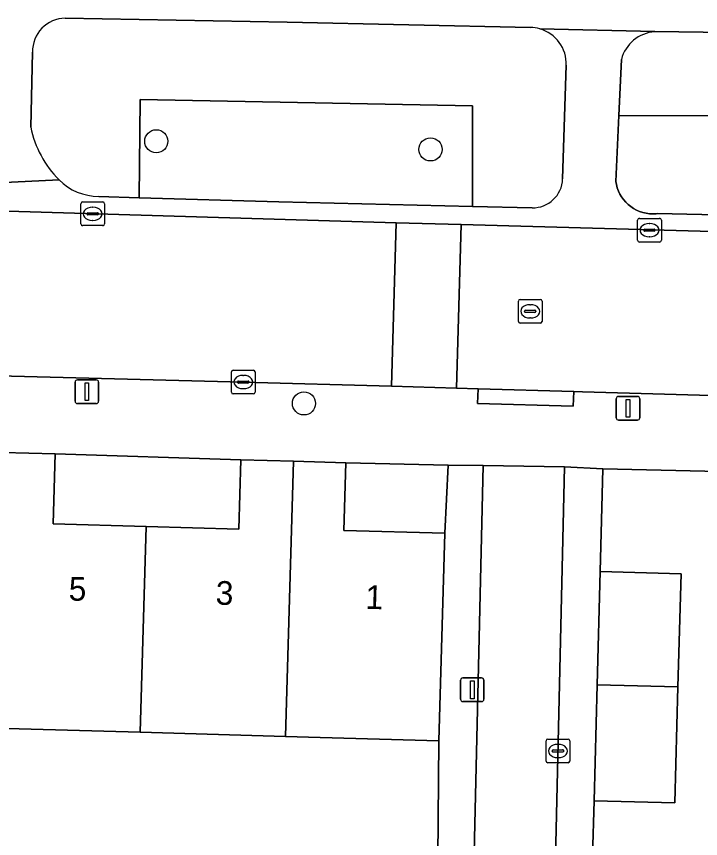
# Model space of a CAD drawing. Extents: x 162026 to 163502, y 387295 to 388169.
# Drawn here: x 162837.41 to 162866.27, y 387904.92 to 387939.61 of the extents above; entities that cross this region are included whole.
import ezdxf

# ---------------------------------------------------------------- set-up
doc = ezdxf.new("R2010")
doc.units = 0
for name, color, linetype in [('IMGEO_Boom', 7, 'Continuous'), ('IMGEO_Erf', 7, 'Continuous'), ('IMGEO_Groenvoorziening', 7, 'Continuous'), ('IMGEO_Kolk', 7, 'Continuous'), ('IMGEO_Lichtmast', 7, 'Continuous'), ('IMGEO_Pand', 7, 'Continuous'), ('IMGEO_Pand_nummerreeks', 7, 'Continuous'), ('IMGEO_Rijbaan_lokaal_open', 7, 'Continuous'), ('IMGEO_Rioolput', 7, 'Continuous'), ('IMGEO_Voetpad_open', 7, 'Continuous')]:
    doc.layers.add(name, color=color, linetype=linetype)

msp = doc.modelspace()

# ---------------------------------------------------------------- linework, layer by layer
at = {"layer": 'IMGEO_Boom'}
for centre in [(162843.307, 387934.344), (162854.879, 387934.001), (162849.539, 387923.282)]:
    msp.add_circle(centre, 0.489, dxfattribs=at)
at = {"layer": 'IMGEO_Erf'}
for points in [[(162839.042, 387921.151), (162838.957, 387918.2), (162842.875, 387918.087), (162846.797, 387917.973), (162846.882, 387920.904)], [(162851.31, 387920.776), (162851.227, 387917.925), (162855.478, 387917.802), (162855.618, 387920.677)]]:
    msp.add_lwpolyline(points, close=True, dxfattribs=at)
for points in [[(162885.519, 387919.989), (162862.15, 387920.526), (162862.042, 387916.188), (162865.451, 387916.096), (162865.321, 387911.316), (162865.188, 387906.42), (162861.779, 387906.512), (162861.716, 387904.182), (162865.125, 387904.09), (162864.997, 387899.372), (162864.863, 387894.414), (162861.454, 387894.506), (162861.391, 387892.187), (162864.8, 387892.095), (162864.673, 387887.427), (162864.537, 387882.398), (162861.128, 387882.49), (162861.066, 387880.215), (162863.008, 387880.163), (162862.885, 387875.522), (162862.75, 387870.467), (162859.341, 387870.558), (162859.352, 387869.473), (162870.948, 387869.184)], [(162803.546, 387898.676), (162810.379, 387897.905), (162813.161, 387897.591), (162813.313, 387899.24), (162818.071, 387898.8), (162822.732, 387898.369), (162822.815, 387899.261), (162855.116, 387895.832), (162855.224, 387909.037), (162850.227, 387909.182), (162848.758, 387909.225), (162842.623, 387909.402), (162836.484, 387909.58), (162836.402, 387906.754), (162830.474, 387906.926), (162830.556, 387909.752), (162824.312, 387909.933), (162817.83, 387910.121), (162811.647, 387910.301), (162805.597, 387910.476)]]:
    msp.add_lwpolyline(points, dxfattribs=at)
at = {"layer": 'IMGEO_Groenvoorziening'}
for points in [[(162859.103, 387939.145), (162848.831, 387939.364), (162839.466, 387939.535)], [(162883.501, 387938.663), (162870.453, 387938.899), (162864.34, 387938.97)], [(162862.932, 387937.798), (162862.824, 387935.433), (162883.501, 387935.37), (162883.501, 387938.663)], [(162838.086, 387938.106), (162838.007, 387934.937)], [(162860.454, 387932.757), (162860.61, 387937.554)], [(162840.879, 387932.016), (162842.582, 387931.964), (162842.631, 387936.101), (162856.653, 387935.835), (162856.653, 387931.595), (162859.162, 387931.537)], [(162883.501, 387935.37), (162862.824, 387935.433), (162862.697, 387932.652), (162862.722, 387932.513), (162862.76, 387932.376), (162862.809, 387932.244), (162862.87, 387932.117), (162862.943, 387931.995), (162863.026, 387931.88), (162863.118, 387931.774), (162863.22, 387931.676), (162863.331, 387931.587), (162863.448, 387931.509), (162863.573, 387931.441), (162863.702, 387931.385), (162863.837, 387931.341), (162863.974, 387931.309), (162864.115, 387931.289), (162864.256, 387931.282), (162864.397, 387931.288), (162864.449, 387931.293), (162873.845, 387931.092)]]:
    msp.add_lwpolyline(points, dxfattribs=at)
msp.add_lwpolyline([(162842.582, 387931.964), (162848.484, 387931.782), (162856.653, 387931.595), (162856.653, 387935.835), (162842.631, 387936.101)], close=True, dxfattribs=at)
for centre, radius, start, end in [((162839.475, 387938.145), 1.39, 90.391, 181.6077), ((162859.069, 387937.603), 1.543, 74.0524, 88.7424), ((162859.068, 387937.603), 1.543, 358.1779, 74.0146), ((162864.459, 387937.395), 1.579, 94.3248, 165.2223), ((162842.375, 387935.854), 4.463, 191.852, 224.728), ((162840.885, 387934.392), 2.376, 224.9645, 269.8492), ((162859.193, 387932.799), 1.262, 268.6113, 358.1051)]:
    msp.add_arc(centre, radius, start, end, dxfattribs=at)
at = {"layer": 'IMGEO_Kolk'}
for p, q in [((162840.123, 387930.857), (162840.123, 387931.709)), ((162840.198, 387931.783), (162841.05, 387931.783)), ((162840.611, 387931.563), (162840.636, 387931.563)), ((162841.124, 387931.709), (162841.124, 387930.857)), ((162840.382, 387931.277), (162840.382, 387931.289)), ((162840.82, 387931.24), (162840.422, 387931.24)), ((162840.425, 387931.326), (162840.823, 387931.326)), ((162840.866, 387931.289), (162840.866, 387931.277)), ((162840.634, 387931.003), (162840.609, 387931.003)), ((162863.62, 387930.166), (162863.62, 387931.018)), ((162863.695, 387931.092), (162864.547, 387931.092)), ((162864.108, 387930.872), (162864.133, 387930.872)), ((162864.621, 387931.018), (162864.621, 387930.166)), ((162841.05, 387930.783), (162840.198, 387930.783)), ((162863.879, 387930.586), (162863.879, 387930.598)), ((162864.317, 387930.549), (162863.919, 387930.549)), ((162863.922, 387930.635), (162864.32, 387930.635)), ((162864.363, 387930.598), (162864.363, 387930.586)), ((162864.131, 387930.312), (162864.106, 387930.312)), ((162864.547, 387930.092), (162863.695, 387930.092)), ((162846.553, 387924.684), (162847.405, 387924.684)), ((162846.478, 387923.758), (162846.478, 387924.61)), ((162846.966, 387924.464), (162846.991, 387924.464)), ((162847.479, 387924.61), (162847.479, 387923.758)), ((162846.737, 387924.178), (162846.737, 387924.19)), ((162847.175, 387924.141), (162846.777, 387924.141)), ((162846.78, 387924.227), (162847.178, 387924.227)), ((162847.221, 387924.19), (162847.221, 387924.178)), ((162847.405, 387923.684), (162846.553, 387923.684)), ((162846.989, 387923.904), (162846.964, 387923.904)), ((162859.756, 387908.188), (162859.756, 387909.04)), ((162859.831, 387909.114), (162860.683, 387909.114)), ((162860.757, 387909.04), (162860.757, 387908.188)), ((162860.244, 387908.894), (162860.269, 387908.894)), ((162860.015, 387908.608), (162860.015, 387908.62)), ((162860.453, 387908.571), (162860.055, 387908.571)), ((162860.058, 387908.657), (162860.456, 387908.657)), ((162860.267, 387908.334), (162860.242, 387908.334)), ((162860.499, 387908.62), (162860.499, 387908.608)), ((162860.683, 387908.114), (162859.831, 387908.114))]:
    msp.add_line(p, q, dxfattribs=at)
for points in [[(162840.123, 387930.857), (162840.123, 387931.709)], [(162840.198, 387931.783), (162841.05, 387931.783)], [(162841.124, 387931.709), (162841.124, 387930.857)], [(162863.62, 387930.166), (162863.62, 387931.018)], [(162863.695, 387931.092), (162864.547, 387931.092)], [(162864.621, 387931.018), (162864.621, 387930.166)], [(162841.05, 387930.783), (162840.198, 387930.783)], [(162864.547, 387930.092), (162863.695, 387930.092)], [(162846.553, 387924.684), (162847.405, 387924.684)], [(162846.478, 387923.758), (162846.478, 387924.61)], [(162847.479, 387924.61), (162847.479, 387923.758)], [(162847.405, 387923.684), (162846.553, 387923.684)], [(162859.756, 387908.188), (162859.756, 387909.04)], [(162859.831, 387909.114), (162860.683, 387909.114)], [(162860.757, 387909.04), (162860.757, 387908.188)], [(162860.683, 387908.114), (162859.831, 387908.114)]]:
    msp.add_lwpolyline(points, dxfattribs=at)
for centre, radius, start, end in [((162840.2, 387931.707), 0.0765, 91.552, 178.448), ((162840.2, 387931.707), 0.0765, 91.552, 178.448), ((162841.048, 387931.707), 0.0765, 1.552, 88.448), ((162841.048, 387931.707), 0.0765, 1.552, 88.448), ((162840.422, 387931.286), 0.0403, 85.8775, 175.7526), ((162840.419, 387931.276), 0.0366, 178.938, 274.7102), ((162840.823, 387931.283), 0.043, 264.8664, 352.4533), ((162840.827, 387931.288), 0.0386, 1.7309, 96.639), ((162863.697, 387931.016), 0.0765, 91.552, 178.448), ((162863.697, 387931.016), 0.0765, 91.552, 178.448), ((162864.545, 387931.016), 0.0765, 1.552, 88.448), ((162864.545, 387931.016), 0.0765, 1.552, 88.448), ((162840.2, 387930.859), 0.0765, 181.552, 268.448), ((162840.2, 387930.859), 0.0765, 181.552, 268.448), ((162841.048, 387930.859), 0.0765, 271.552, 358.448), ((162841.048, 387930.859), 0.0765, 271.552, 358.448), ((162863.919, 387930.595), 0.0403, 85.8775, 175.7526), ((162863.916, 387930.585), 0.0366, 178.938, 274.7102), ((162864.32, 387930.592), 0.043, 264.8664, 352.4533), ((162864.324, 387930.597), 0.0386, 1.7309, 96.639), ((162863.697, 387930.168), 0.0765, 181.552, 268.448), ((162863.697, 387930.168), 0.0765, 181.552, 268.448), ((162864.545, 387930.168), 0.0765, 271.552, 358.448), ((162864.545, 387930.168), 0.0765, 271.552, 358.448), ((162846.555, 387924.608), 0.0765, 91.552, 178.448), ((162846.555, 387924.608), 0.0765, 91.552, 178.448), ((162847.403, 387924.608), 0.0765, 1.552, 88.448), ((162847.403, 387924.608), 0.0765, 1.552, 88.448), ((162846.777, 387924.187), 0.0403, 85.8775, 175.7526), ((162846.774, 387924.177), 0.0366, 178.938, 274.7102), ((162847.178, 387924.184), 0.043, 264.8664, 352.4533), ((162847.182, 387924.189), 0.0386, 1.7309, 96.639), ((162846.555, 387923.76), 0.0765, 181.552, 268.448), ((162846.555, 387923.76), 0.0765, 181.552, 268.448), ((162847.403, 387923.76), 0.0765, 271.552, 358.448), ((162847.403, 387923.76), 0.0765, 271.552, 358.448), ((162859.833, 387909.038), 0.0765, 91.552, 178.448), ((162859.833, 387909.038), 0.0765, 91.552, 178.448), ((162860.681, 387909.038), 0.0765, 1.552, 88.448), ((162860.681, 387909.038), 0.0765, 1.552, 88.448), ((162860.055, 387908.617), 0.0403, 85.8775, 175.7526), ((162860.052, 387908.607), 0.0366, 178.938, 274.7102), ((162860.456, 387908.614), 0.043, 264.8664, 352.4533), ((162860.46, 387908.619), 0.0386, 1.7309, 96.639), ((162859.833, 387908.19), 0.0765, 181.552, 268.448), ((162859.833, 387908.19), 0.0765, 181.552, 268.448), ((162860.681, 387908.19), 0.0765, 271.552, 358.448), ((162860.681, 387908.19), 0.0765, 271.552, 358.448)]:
    msp.add_arc(centre, radius, start, end, dxfattribs=at)
for centre, major_axis, ratio, start_param, end_param in [((162840.61, 387931.283), (-0.387, 0.002), 0.722429, 4.712389, 7.853982), ((162840.635, 387931.283), (-0.39, 0.002), 0.717154, 1.570796, 4.712389), ((162864.107, 387930.592), (-0.387, 0.002), 0.722429, 4.712389, 7.853982), ((162864.132, 387930.592), (-0.39, 0.002), 0.717154, 1.570796, 4.712389), ((162846.965, 387924.184), (-0.387, 0.002), 0.722429, 4.712389, 7.853982), ((162846.99, 387924.184), (-0.39, 0.002), 0.717154, 1.570796, 4.712389), ((162860.243, 387908.614), (-0.387, 0.002), 0.722429, 4.712389, 7.853982), ((162860.268, 387908.614), (-0.39, 0.002), 0.717154, 1.570796, 4.712389)]:
    msp.add_ellipse(centre, major_axis=major_axis, ratio=ratio, start_param=start_param, end_param=end_param, dxfattribs=at)
at = {"layer": 'IMGEO_Lichtmast'}
for p, q in [((162839.981, 387924.276), (162840.771, 387924.276)), ((162840.771, 387924.276), (162839.981, 387924.276)), ((162839.881, 387923.376), (162839.881, 387924.176)), ((162839.881, 387924.176), (162839.881, 387923.376)), ((162840.871, 387924.176), (162840.871, 387923.376)), ((162840.871, 387923.376), (162840.871, 387924.176)), ((162840.771, 387923.276), (162839.981, 387923.276)), ((162839.981, 387923.276), (162840.771, 387923.276)), ((162862.719, 387922.676), (162862.719, 387923.476)), ((162862.719, 387923.476), (162862.719, 387922.676)), ((162862.819, 387923.576), (162863.609, 387923.576)), ((162863.609, 387923.576), (162862.819, 387923.576)), ((162863.709, 387923.476), (162863.709, 387922.676)), ((162863.709, 387922.676), (162863.709, 387923.476)), ((162863.609, 387922.576), (162862.819, 387922.576)), ((162862.819, 387922.576), (162863.609, 387922.576)), ((162856.145, 387910.796), (162856.145, 387911.596)), ((162856.145, 387911.596), (162856.145, 387910.796)), ((162856.245, 387911.696), (162857.035, 387911.696)), ((162857.035, 387911.696), (162856.245, 387911.696)), ((162857.135, 387911.596), (162857.135, 387910.796)), ((162857.135, 387910.796), (162857.135, 387911.596)), ((162857.035, 387910.696), (162856.245, 387910.696)), ((162856.245, 387910.696), (162857.035, 387910.696))]:
    msp.add_line(p, q, dxfattribs=at)
for points in [[(162840.301, 387924.151), (162840.451, 387924.151), (162840.451, 387923.401), (162840.301, 387923.401), (162840.301, 387924.151)], [(162863.139, 387923.451), (162863.289, 387923.451), (162863.289, 387922.701), (162863.139, 387922.701), (162863.139, 387923.451)], [(162856.565, 387911.571), (162856.715, 387911.571), (162856.715, 387910.821), (162856.565, 387910.821), (162856.565, 387911.571)]]:
    msp.add_lwpolyline(points, dxfattribs=at)
for centre, start, end in [((162839.981, 387924.176), 90, 180), ((162839.981, 387924.176), 90, 180), ((162840.771, 387924.176), 0, 90), ((162840.771, 387924.176), 360, 90), ((162839.981, 387923.376), 180, 270), ((162839.981, 387923.376), 180, 270), ((162840.771, 387923.376), 270, 0), ((162840.771, 387923.376), 270, 0), ((162862.819, 387923.476), 90, 180), ((162862.819, 387923.476), 90, 180), ((162863.609, 387923.476), 0, 90), ((162863.609, 387923.476), 360, 90), ((162862.819, 387922.676), 180, 270), ((162862.819, 387922.676), 180, 270), ((162863.609, 387922.676), 270, 0), ((162863.609, 387922.676), 270, 0), ((162856.245, 387911.596), 90, 180), ((162856.245, 387911.596), 90, 180), ((162857.035, 387911.596), 0, 90), ((162857.035, 387911.596), 360, 90), ((162856.245, 387910.796), 180, 270), ((162856.245, 387910.796), 180, 270), ((162857.035, 387910.796), 270, 0), ((162857.035, 387910.796), 270, 0)]:
    msp.add_arc(centre, 0.1, start, end, dxfattribs=at)
at = {"layer": 'IMGEO_Pand'}
for points in [[(162836.822, 387921.216), (162836.484, 387909.58), (162842.623, 387909.402), (162842.875, 387918.087), (162838.957, 387918.2), (162839.042, 387921.151)], [(162846.882, 387920.904), (162846.797, 387917.973), (162842.875, 387918.087), (162842.623, 387909.402), (162848.758, 387909.225), (162849.095, 387920.84)], [(162849.095, 387920.84), (162848.758, 387909.225), (162850.227, 387909.182), (162855.224, 387909.037), (162855.478, 387917.802), (162851.227, 387917.925), (162851.31, 387920.776)], [(162865.321, 387911.316), (162865.451, 387916.096), (162862.042, 387916.188), (162861.912, 387911.405)], [(162861.912, 387911.405), (162861.779, 387906.512), (162865.188, 387906.42), (162865.321, 387911.316)]]:
    msp.add_lwpolyline(points, close=True, dxfattribs=at)
at = {"layer": 'IMGEO_Rijbaan_lokaal_open'}
for points in [[(162805.944, 387932.247), (162801.986, 387932.348), (162782.007, 387932.861), (162781.809, 387925.865), (162846.979, 387924.184), (162853.227, 387924.006), (162853.423, 387930.906), (162835.151, 387931.444), (162826.542, 387931.671), (162819.724, 387931.849)], [(162853.227, 387924.006), (162855.975, 387923.928), (162856.17, 387930.826), (162853.423, 387930.906)], [(162887.711, 387929.971), (162887.567, 387929.975), (162884.404, 387930.047), (162856.17, 387930.826), (162855.975, 387923.928), (162856.884, 387923.902), (162860.926, 387923.787), (162861.295, 387923.777), (162884.526, 387923.103), (162887.295, 387922.998), (162887.512, 387922.987)], [(162851.185, 387870.314), (162859.352, 387869.473), (162859.341, 387870.558), (162859.475, 387875.611), (162859.599, 387880.254), (162860.537, 387920.61), (162857.108, 387920.66), (162856.489, 387894.018), (162855.102, 387894.086), (162853.952, 387894.143), (162853.606, 387891.164), (162853.26, 387888.186), (162852.914, 387885.207), (162852.568, 387882.228), (162852.223, 387879.25), (162851.877, 387876.271), (162851.531, 387873.293)]]:
    msp.add_lwpolyline(points, close=True, dxfattribs=at)
at = {"layer": 'IMGEO_Rioolput'}
for p, q in [((162858.587, 387926.742), (162858.587, 387927.594)), ((162858.662, 387927.668), (162859.514, 387927.668)), ((162859.075, 387927.448), (162859.1, 387927.448)), ((162859.588, 387927.594), (162859.588, 387926.742)), ((162858.846, 387927.162), (162858.846, 387927.174)), ((162859.284, 387927.125), (162858.886, 387927.125)), ((162858.889, 387927.211), (162859.287, 387927.211)), ((162859.33, 387927.174), (162859.33, 387927.162)), ((162859.098, 387926.888), (162859.073, 387926.888)), ((162859.514, 387926.668), (162858.662, 387926.668))]:
    msp.add_line(p, q, dxfattribs=at)
for points in [[(162858.587, 387926.742), (162858.587, 387927.594)], [(162858.662, 387927.668), (162859.514, 387927.668)], [(162859.588, 387927.594), (162859.588, 387926.742)], [(162859.514, 387926.668), (162858.662, 387926.668)]]:
    msp.add_lwpolyline(points, dxfattribs=at)
for centre, radius, start, end in [((162858.664, 387927.592), 0.0765, 91.552, 178.448), ((162858.664, 387927.592), 0.0765, 91.552, 178.448), ((162859.512, 387927.592), 0.0765, 1.552, 88.448), ((162859.512, 387927.592), 0.0765, 1.552, 88.448), ((162858.886, 387927.171), 0.0403, 85.8775, 175.7526), ((162858.883, 387927.161), 0.0366, 178.938, 274.7102), ((162859.287, 387927.168), 0.043, 264.8664, 352.4533), ((162859.291, 387927.173), 0.0386, 1.7309, 96.639), ((162858.664, 387926.744), 0.0765, 181.552, 268.448), ((162858.664, 387926.744), 0.0765, 181.552, 268.448), ((162859.512, 387926.744), 0.0765, 271.552, 358.448), ((162859.512, 387926.744), 0.0765, 271.552, 358.448)]:
    msp.add_arc(centre, radius, start, end, dxfattribs=at)
for centre, major_axis, ratio, start_param, end_param in [((162859.074, 387927.168), (-0.387, 0.002), 0.722429, 4.712389, 7.853982), ((162859.099, 387927.168), (-0.39, 0.002), 0.717154, 1.570796, 4.712389)]:
    msp.add_ellipse(centre, major_axis=major_axis, ratio=ratio, start_param=start_param, end_param=end_param, dxfattribs=at)
at = {"layer": 'IMGEO_Voetpad_open'}
for points in [[(162888.072, 387943.319), (162888.053, 387943.161), (162888.02, 387943.005), (162887.973, 387942.852), (162887.913, 387942.705), (162887.84, 387942.563), (162887.754, 387942.429), (162887.657, 387942.302), (162887.549, 387942.185), (162887.431, 387942.078), (162887.304, 387941.982), (162887.168, 387941.898), (162887.026, 387941.826), (162886.878, 387941.767), (162886.725, 387941.721), (162886.569, 387941.69), (162886.41, 387941.672), (162886.251, 387941.669), (162840.026, 387942.778), (162835.099, 387942.81), (162834.917, 387934.887), (162835.166, 387932.521), (162839.204, 387932.713)], [(162859.493, 387939.086), (162864.34, 387938.97), (162870.453, 387938.899), (162883.501, 387938.663), (162886.293, 387938.612), (162886.41, 387938.606), (162886.56, 387938.586), (162886.708, 387938.552), (162886.853, 387938.505), (162886.993, 387938.446), (162887.127, 387938.374), (162887.254, 387938.291), (162887.373, 387938.197), (162887.483, 387938.092), (162887.584, 387937.978), (162887.674, 387937.856), (162887.752, 387937.725), (162887.819, 387937.589), (162887.873, 387937.447), (162887.914, 387937.301), (162887.942, 387937.151), (162887.957, 387937), (162888.072, 387943.319)], [(162839.466, 387939.535), (162848.831, 387939.364), (162859.103, 387939.145)], [(162864.34, 387938.97), (162859.493, 387939.086)], [(162838.007, 387934.937), (162838.086, 387938.106)], [(162860.61, 387937.554), (162860.454, 387932.757)], [(162862.697, 387932.652), (162862.824, 387935.433), (162862.932, 387937.798)], [(162839.204, 387932.713), (162835.166, 387932.521), (162835.151, 387931.444), (162853.423, 387930.906), (162856.17, 387930.826), (162884.404, 387930.047)], [(162873.845, 387931.092), (162864.449, 387931.293), (162864.397, 387931.288), (162864.256, 387931.282), (162864.115, 387931.289), (162863.974, 387931.309), (162863.837, 387931.341), (162863.702, 387931.385), (162863.573, 387931.441), (162863.448, 387931.509), (162863.331, 387931.587), (162863.22, 387931.676), (162863.118, 387931.774), (162863.026, 387931.88), (162862.943, 387931.995), (162862.87, 387932.117), (162862.809, 387932.244), (162862.76, 387932.376), (162862.722, 387932.513), (162862.697, 387932.652)], [(162859.162, 387931.537), (162856.653, 387931.595), (162848.484, 387931.782), (162842.582, 387931.964), (162840.879, 387932.016)], [(162884.526, 387923.103), (162861.295, 387923.777), (162860.926, 387923.787), (162860.905, 387923.165), (162856.865, 387923.285), (162856.884, 387923.902), (162855.975, 387923.928), (162853.227, 387924.006), (162846.979, 387924.184), (162781.809, 387925.865)], [(162798.752, 387922.237), (162809.757, 387922.007), (162811.985, 387921.943), (162814.217, 387921.878), (162822.118, 387921.586), (162824.648, 387921.512), (162827.175, 387921.439), (162834.607, 387921.28), (162836.822, 387921.216), (162839.042, 387921.151), (162846.882, 387920.904), (162849.095, 387920.84), (162851.31, 387920.776), (162855.618, 387920.677), (162857.108, 387920.66), (162860.537, 387920.61), (162862.15, 387920.526), (162885.519, 387919.989)]]:
    msp.add_lwpolyline(points, dxfattribs=at)
for points in [[(162856.865, 387923.285), (162860.905, 387923.165), (162860.926, 387923.787), (162856.884, 387923.902)], [(162857.108, 387920.66), (162855.618, 387920.677), (162855.478, 387917.802), (162855.224, 387909.037), (162855.116, 387895.832), (162822.815, 387899.261), (162822.732, 387898.369), (162823.376, 387898.31), (162823.314, 387897.643), (162825.239, 387897.465), (162825.275, 387897.851), (162830.034, 387897.411), (162835.338, 387896.921), (162835.281, 387896.3), (162837.205, 387896.122), (162837.236, 387896.462), (162841.994, 387896.022), (162847.299, 387895.532), (162847.241, 387894.903), (162848.064, 387894.827), (162853.952, 387894.143), (162855.102, 387894.086), (162856.489, 387894.018)], [(162860.537, 387920.61), (162859.599, 387880.254), (162861.066, 387880.215), (162861.128, 387882.49), (162861.264, 387887.516), (162861.391, 387892.187), (162861.454, 387894.506), (162861.588, 387899.461), (162861.716, 387904.182), (162861.779, 387906.512), (162861.912, 387911.405), (162862.042, 387916.188), (162862.15, 387920.526)]]:
    msp.add_lwpolyline(points, close=True, dxfattribs=at)
for centre, radius, start, end in [((162839.475, 387938.145), 1.39, 90.391, 181.6077), ((162859.069, 387937.603), 1.543, 74.0524, 88.7424), ((162859.068, 387937.603), 1.543, 358.1779, 74.0146), ((162864.459, 387937.395), 1.579, 94.3248, 165.2223), ((162842.375, 387935.854), 4.463, 191.852, 224.728), ((162840.885, 387934.392), 2.376, 224.9645, 269.8492), ((162859.193, 387932.799), 1.262, 268.6113, 358.1051)]:
    msp.add_arc(centre, radius, start, end, dxfattribs=at)

# ---------------------------------------------------------------- texts
at = {"layer": 'IMGEO_Pand_nummerreeks'}
for s, p in [('5', (162839.602, 387914.966)), ('3', (162845.805, 387914.792)), ('1', (162852.123, 387914.615))]:
    msp.add_text(s, height=1, rotation=358.3945, dxfattribs=at).set_placement(p)

doc.saveas('drawing.dxf')
